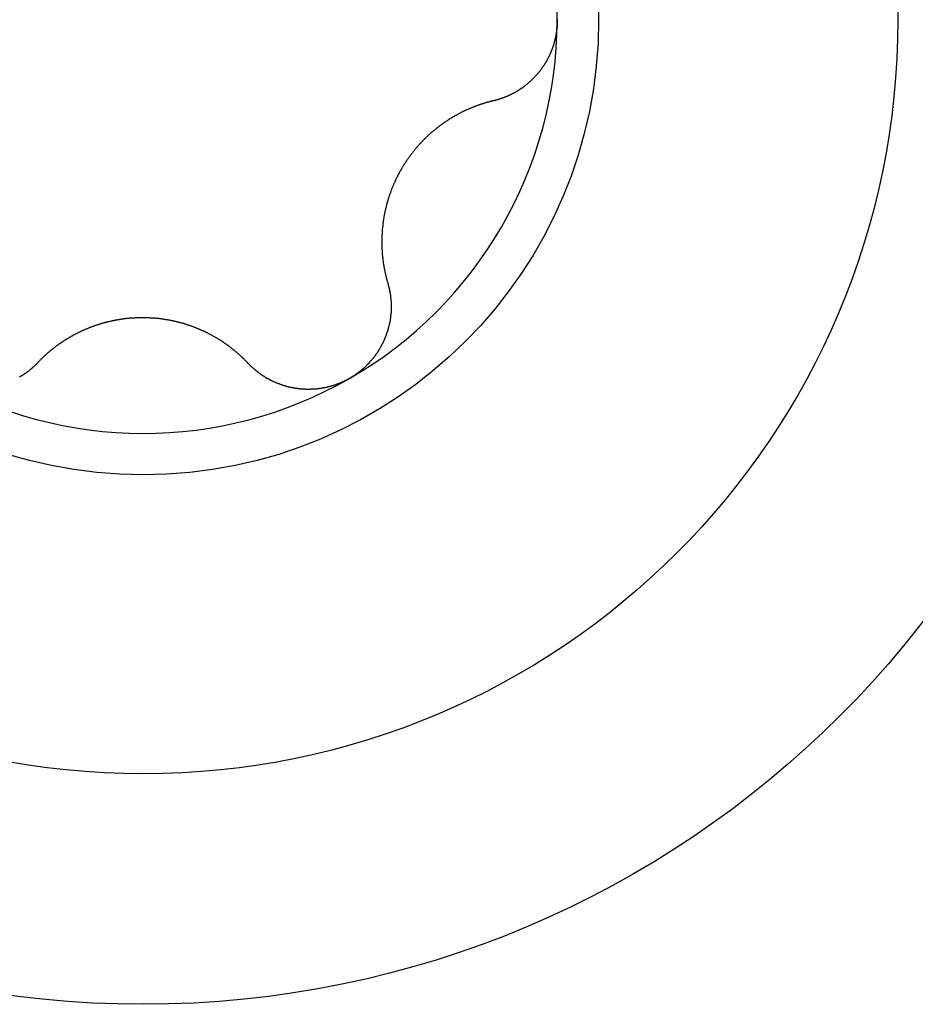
# Model space of a CAD drawing. Extents: x 1107 to 4046, y 937 to 3355.
# Tile 306 of 656: x 1151.32 to 1155.59, y 2385.51 to 2390.21. Entities that reach past the tile are written whole.
import ezdxf

# ---------------------------------------------------------------- set-up
doc = ezdxf.new("R2010")
doc.units = 0
doc.layers.add('KF_VIDA_L___C_RIGHT', color=7, linetype='CONTINUOUS')

# ---------------------------------------------------------------- blocks, each defined once
blk = doc.blocks.new('KF_VIDA_L___C_RIGHT')
at = {"layer": 'KF_VIDA_L___C_RIGHT'}
for points in [[(-432.825, 701.001, 0), (-432.825, 700.999, 0), (-432.825, 700.997, 0)], [(-432.825, 700.997, 0), (-432.825, 700.994, 0), (-432.825, 700.992, 0), (-432.825, 700.99, 0), (-432.825, 700.988, 0), (-432.825, 700.986, 0), (-432.825, 700.984, 0), (-432.825, 700.982, 0), (-432.825, 700.98, 0), (-432.826, 700.978, 0), (-432.826, 700.975, 0), (-432.826, 700.973, 0), (-432.826, 700.971, 0), (-432.826, 700.969, 0), (-432.826, 700.967, 0), (-432.826, 700.965, 0), (-432.827, 700.963, 0), (-432.827, 700.961, 0), (-432.827, 700.958, 0), (-432.827, 700.956, 0), (-432.827, 700.954, 0), (-432.828, 700.952, 0), (-432.828, 700.95, 0), (-432.828, 700.948, 0), (-432.828, 700.946, 0), (-432.829, 700.944, 0), (-432.829, 700.941, 0), (-432.829, 700.939, 0), (-432.83, 700.937, 0), (-432.83, 700.935, 0), (-432.83, 700.933, 0), (-432.831, 700.931, 0), (-432.831, 700.929, 0), (-432.832, 700.927, 0), (-432.832, 700.924, 0), (-432.832, 700.922, 0), (-432.833, 700.92, 0), (-432.833, 700.918, 0), (-432.834, 700.916, 0), (-432.834, 700.914, 0), (-432.835, 700.912, 0), (-432.835, 700.91, 0), (-432.835, 700.908, 0), (-432.836, 700.905, 0), (-432.836, 700.903, 0), (-432.837, 700.901, 0), (-432.838, 700.899, 0), (-432.838, 700.897, 0), (-432.839, 700.895, 0), (-432.839, 700.893, 0), (-432.84, 700.891, 0), (-432.84, 700.889, 0), (-432.841, 700.887, 0), (-432.842, 700.885, 0), (-432.842, 700.882, 0), (-432.843, 700.88, 0), (-432.843, 700.878, 0), (-432.844, 700.876, 0), (-432.845, 700.874, 0), (-432.845, 700.872, 0), (-432.846, 700.87, 0), (-432.847, 700.868, 0), (-432.848, 700.866, 0), (-432.848, 700.864, 0), (-432.849, 700.862, 0), (-432.85, 700.86, 0), (-432.851, 700.858, 0), (-432.851, 700.856, 0), (-432.852, 700.854, 0), (-432.853, 700.852, 0), (-432.854, 700.85, 0), (-432.854, 700.848, 0), (-432.855, 700.846, 0), (-432.856, 700.844, 0), (-432.857, 700.842, 0), (-432.858, 700.84, 0), (-432.859, 700.838, 0), (-432.86, 700.836, 0), (-432.86, 700.834, 0), (-432.861, 700.832, 0), (-432.862, 700.83, 0), (-432.863, 700.828, 0), (-432.864, 700.826, 0), (-432.865, 700.824, 0), (-432.866, 700.822, 0), (-432.867, 700.82, 0), (-432.868, 700.818, 0), (-432.869, 700.816, 0), (-432.87, 700.815, 0), (-432.871, 700.813, 0), (-432.872, 700.811, 0), (-432.873, 700.809, 0), (-432.874, 700.807, 0), (-432.875, 700.805, 0), (-432.876, 700.803, 0), (-432.877, 700.801, 0), (-432.878, 700.799, 0), (-432.879, 700.798, 0), (-432.88, 700.796, 0), (-432.881, 700.794, 0), (-432.883, 700.792, 0), (-432.884, 700.79, 0), (-432.885, 700.788, 0), (-432.886, 700.787, 0), (-432.887, 700.785, 0), (-432.888, 700.783, 0), (-432.889, 700.781, 0), (-432.891, 700.78, 0), (-432.892, 700.778, 0), (-432.893, 700.776, 0), (-432.894, 700.774, 0), (-432.895, 700.773, 0), (-432.897, 700.771, 0), (-432.898, 700.769, 0), (-432.899, 700.767, 0), (-432.9, 700.766, 0), (-432.901, 700.764, 0), (-432.903, 700.762, 0), (-432.904, 700.76, 0), (-432.905, 700.759, 0), (-432.907, 700.757, 0), (-432.908, 700.755, 0), (-432.909, 700.754, 0), (-432.91, 700.752, 0), (-432.912, 700.751, 0), (-432.913, 700.749, 0), (-432.914, 700.747, 0), (-432.916, 700.746, 0), (-432.917, 700.744, 0), (-432.918, 700.742, 0), (-432.92, 700.741, 0), (-432.921, 700.739, 0), (-432.922, 700.738, 0), (-432.924, 700.736, 0), (-432.925, 700.735, 0), (-432.927, 700.733, 0), (-432.928, 700.731, 0), (-432.929, 700.73, 0), (-432.931, 700.728, 0), (-432.932, 700.727, 0), (-432.934, 700.725, 0), (-432.935, 700.724, 0), (-432.936, 700.722, 0), (-432.938, 700.721, 0), (-432.939, 700.719, 0), (-432.941, 700.718, 0), (-432.942, 700.717, 0), (-432.944, 700.715, 0), (-432.945, 700.714, 0), (-432.947, 700.712, 0), (-432.948, 700.711, 0), (-432.95, 700.709, 0), (-432.951, 700.708, 0), (-432.953, 700.707, 0), (-432.954, 700.705, 0), (-432.956, 700.704, 0), (-432.957, 700.703, 0), (-432.959, 700.701, 0), (-432.96, 700.7, 0), (-432.962, 700.699, 0), (-432.963, 700.697, 0), (-432.965, 700.696, 0), (-432.966, 700.695, 0), (-432.968, 700.693, 0), (-432.969, 700.692, 0), (-432.971, 700.691, 0), (-432.972, 700.69, 0), (-432.974, 700.688, 0), (-432.975, 700.687, 0), (-432.977, 700.686, 0), (-432.978, 700.685, 0), (-432.98, 700.684, 0), (-432.982, 700.682, 0), (-432.983, 700.681, 0), (-432.985, 700.68, 0), (-432.986, 700.679, 0), (-432.988, 700.678, 0), (-432.989, 700.677, 0), (-432.991, 700.675, 0), (-432.993, 700.674, 0), (-432.994, 700.673, 0), (-432.996, 700.672, 0), (-432.998, 700.671, 0), (-432.999, 700.67, 0), (-433.001, 700.669, 0), (-433.003, 700.668, 0), (-433.004, 700.666, 0), (-433.006, 700.665, 0), (-433.007, 700.664, 0), (-433.009, 700.663, 0), (-433.011, 700.662, 0), (-433.013, 700.661, 0), (-433.014, 700.66, 0), (-433.016, 700.659, 0), (-433.018, 700.658, 0), (-433.019, 700.657, 0), (-433.021, 700.656, 0), (-433.023, 700.655, 0), (-433.024, 700.654, 0), (-433.026, 700.653, 0), (-433.028, 700.652, 0), (-433.03, 700.651, 0), (-433.031, 700.65, 0), (-433.033, 700.649, 0), (-433.035, 700.648, 0), (-433.037, 700.647, 0), (-433.038, 700.647, 0), (-433.04, 700.646, 0), (-433.042, 700.645, 0), (-433.044, 700.644, 0), (-433.046, 700.643, 0), (-433.047, 700.642, 0), (-433.049, 700.641, 0), (-433.051, 700.64, 0), (-433.053, 700.64, 0), (-433.055, 700.639, 0), (-433.056, 700.638, 0), (-433.058, 700.637, 0), (-433.06, 700.636, 0), (-433.062, 700.635, 0), (-433.064, 700.635, 0), (-433.065, 700.634, 0), (-433.067, 700.633, 0), (-433.069, 700.632, 0), (-433.071, 700.632, 0), (-433.073, 700.631, 0), (-433.075, 700.63, 0), (-433.077, 700.629, 0), (-433.078, 700.629, 0), (-433.08, 700.628, 0), (-433.082, 700.627, 0), (-433.084, 700.627, 0), (-433.086, 700.626, 0), (-433.088, 700.625, 0), (-433.09, 700.624, 0), (-433.091, 700.624, 0), (-433.093, 700.623, 0), (-433.095, 700.623, 0), (-433.097, 700.622, 0), (-433.099, 700.621, 0), (-433.101, 700.621, 0), (-433.103, 700.62, 0), (-433.105, 700.62, 0), (-433.107, 700.619, 0), (-433.108, 700.618, 0), (-433.11, 700.618, 0), (-433.112, 700.617, 0), (-433.114, 700.617, 0), (-433.116, 700.616, 0), (-433.118, 700.616, 0), (-433.12, 700.615, 0), (-433.122, 700.615, 0), (-433.124, 700.614, 0), (-433.126, 700.614, 0), (-433.128, 700.613, 0), (-433.13, 700.613, 0)], [(-433.13, 700.613, 0), (-433.132, 700.612, 0), (-433.134, 700.612, 0), (-433.137, 700.611, 0), (-433.139, 700.61, 0), (-433.141, 700.61, 0), (-433.144, 700.609, 0), (-433.146, 700.609, 0), (-433.148, 700.608, 0), (-433.151, 700.607, 0), (-433.153, 700.607, 0), (-433.155, 700.606, 0), (-433.158, 700.606, 0), (-433.16, 700.605, 0), (-433.162, 700.604, 0), (-433.164, 700.604, 0), (-433.167, 700.603, 0), (-433.169, 700.602, 0), (-433.171, 700.601, 0), (-433.174, 700.601, 0), (-433.176, 700.6, 0), (-433.178, 700.599, 0), (-433.181, 700.599, 0), (-433.183, 700.598, 0), (-433.185, 700.597, 0), (-433.187, 700.596, 0), (-433.19, 700.596, 0), (-433.192, 700.595, 0), (-433.194, 700.594, 0), (-433.197, 700.593, 0), (-433.199, 700.593, 0), (-433.201, 700.592, 0), (-433.203, 700.591, 0), (-433.206, 700.59, 0), (-433.208, 700.589, 0), (-433.21, 700.589, 0), (-433.212, 700.588, 0), (-433.215, 700.587, 0), (-433.217, 700.586, 0), (-433.219, 700.585, 0), (-433.221, 700.584, 0), (-433.223, 700.583, 0), (-433.226, 700.583, 0), (-433.228, 700.582, 0), (-433.23, 700.581, 0), (-433.232, 700.58, 0), (-433.234, 700.579, 0), (-433.237, 700.578, 0), (-433.239, 700.577, 0), (-433.241, 700.576, 0), (-433.243, 700.575, 0), (-433.245, 700.574, 0), (-433.248, 700.573, 0), (-433.25, 700.573, 0), (-433.252, 700.572, 0), (-433.254, 700.571, 0), (-433.256, 700.57, 0), (-433.258, 700.569, 0), (-433.26, 700.568, 0), (-433.263, 700.567, 0), (-433.265, 700.566, 0), (-433.267, 700.565, 0), (-433.269, 700.564, 0), (-433.271, 700.563, 0), (-433.273, 700.562, 0), (-433.275, 700.561, 0), (-433.277, 700.56, 0), (-433.28, 700.559, 0), (-433.282, 700.558, 0), (-433.284, 700.556, 0), (-433.286, 700.555, 0), (-433.288, 700.554, 0), (-433.29, 700.553, 0), (-433.292, 700.552, 0), (-433.294, 700.551, 0), (-433.296, 700.55, 0), (-433.298, 700.549, 0), (-433.301, 700.548, 0), (-433.303, 700.546, 0), (-433.305, 700.545, 0), (-433.307, 700.544, 0), (-433.309, 700.543, 0), (-433.311, 700.542, 0), (-433.313, 700.541, 0), (-433.315, 700.539, 0), (-433.317, 700.538, 0), (-433.32, 700.537, 0), (-433.322, 700.536, 0), (-433.324, 700.534, 0), (-433.326, 700.533, 0), (-433.328, 700.532, 0), (-433.33, 700.531, 0), (-433.332, 700.529, 0), (-433.334, 700.528, 0), (-433.337, 700.527, 0), (-433.339, 700.525, 0), (-433.341, 700.524, 0), (-433.343, 700.523, 0), (-433.345, 700.521, 0), (-433.347, 700.52, 0), (-433.349, 700.519, 0), (-433.351, 700.517, 0), (-433.353, 700.516, 0), (-433.356, 700.514, 0), (-433.358, 700.513, 0), (-433.36, 700.511, 0), (-433.362, 700.51, 0), (-433.364, 700.509, 0), (-433.366, 700.507, 0), (-433.368, 700.506, 0), (-433.37, 700.504, 0), (-433.372, 700.503, 0), (-433.374, 700.501, 0), (-433.376, 700.5, 0), (-433.379, 700.498, 0), (-433.381, 700.497, 0), (-433.383, 700.495, 0), (-433.385, 700.494, 0), (-433.387, 700.492, 0), (-433.389, 700.491, 0), (-433.391, 700.489, 0), (-433.393, 700.487, 0), (-433.395, 700.486, 0), (-433.397, 700.484, 0), (-433.399, 700.483, 0), (-433.401, 700.481, 0), (-433.403, 700.479, 0), (-433.405, 700.478, 0), (-433.407, 700.476, 0), (-433.409, 700.475, 0), (-433.411, 700.473, 0), (-433.413, 700.471, 0), (-433.415, 700.47, 0), (-433.417, 700.468, 0), (-433.419, 700.466, 0), (-433.421, 700.464, 0), (-433.423, 700.463, 0), (-433.425, 700.461, 0), (-433.427, 700.459, 0), (-433.429, 700.458, 0), (-433.431, 700.456, 0), (-433.433, 700.454, 0), (-433.435, 700.452, 0), (-433.437, 700.451, 0), (-433.439, 700.449, 0), (-433.441, 700.447, 0), (-433.443, 700.445, 0), (-433.445, 700.443, 0), (-433.447, 700.442, 0), (-433.449, 700.44, 0), (-433.451, 700.438, 0), (-433.452, 700.436, 0), (-433.454, 700.434, 0), (-433.456, 700.432, 0), (-433.458, 700.431, 0), (-433.46, 700.429, 0), (-433.462, 700.427, 0), (-433.464, 700.425, 0), (-433.466, 700.423, 0), (-433.467, 700.421, 0), (-433.469, 700.419, 0), (-433.471, 700.417, 0), (-433.473, 700.415, 0), (-433.475, 700.413, 0), (-433.477, 700.411, 0), (-433.478, 700.409, 0), (-433.48, 700.408, 0), (-433.482, 700.406, 0), (-433.484, 700.404, 0), (-433.485, 700.402, 0), (-433.487, 700.4, 0), (-433.489, 700.398, 0), (-433.491, 700.396, 0), (-433.492, 700.394, 0), (-433.494, 700.392, 0), (-433.496, 700.39, 0), (-433.498, 700.388, 0), (-433.499, 700.386, 0), (-433.501, 700.384, 0), (-433.503, 700.382, 0), (-433.504, 700.379, 0), (-433.506, 700.377, 0), (-433.508, 700.375, 0), (-433.509, 700.373, 0), (-433.511, 700.371, 0), (-433.513, 700.369, 0), (-433.514, 700.367, 0), (-433.516, 700.365, 0), (-433.518, 700.363, 0), (-433.519, 700.361, 0), (-433.521, 700.359, 0), (-433.522, 700.357, 0), (-433.524, 700.355, 0), (-433.526, 700.352, 0), (-433.527, 700.35, 0), (-433.529, 700.348, 0), (-433.53, 700.346, 0), (-433.532, 700.344, 0), (-433.533, 700.342, 0), (-433.535, 700.34, 0), (-433.536, 700.338, 0), (-433.538, 700.335, 0), (-433.539, 700.333, 0), (-433.541, 700.331, 0), (-433.542, 700.329, 0), (-433.544, 700.327, 0), (-433.545, 700.325, 0), (-433.547, 700.323, 0), (-433.548, 700.32, 0), (-433.55, 700.318, 0), (-433.551, 700.316, 0), (-433.552, 700.314, 0), (-433.554, 700.312, 0), (-433.555, 700.31, 0), (-433.557, 700.307, 0), (-433.558, 700.305, 0), (-433.559, 700.303, 0), (-433.561, 700.301, 0), (-433.562, 700.299, 0), (-433.563, 700.296, 0), (-433.565, 700.294, 0), (-433.566, 700.292, 0), (-433.567, 700.29, 0), (-433.569, 700.288, 0), (-433.57, 700.285, 0), (-433.571, 700.283, 0), (-433.572, 700.281, 0), (-433.574, 700.279, 0), (-433.575, 700.277, 0), (-433.576, 700.274, 0), (-433.577, 700.272, 0), (-433.579, 700.27, 0), (-433.58, 700.268, 0), (-433.581, 700.265, 0), (-433.582, 700.263, 0), (-433.583, 700.261, 0), (-433.585, 700.258, 0), (-433.586, 700.256, 0), (-433.587, 700.254, 0), (-433.588, 700.252, 0), (-433.589, 700.249, 0), (-433.59, 700.247, 0), (-433.592, 700.245, 0), (-433.593, 700.242, 0), (-433.594, 700.24, 0), (-433.595, 700.237, 0), (-433.596, 700.235, 0), (-433.597, 700.233, 0), (-433.598, 700.23, 0), (-433.599, 700.228, 0), (-433.6, 700.226, 0), (-433.602, 700.223, 0), (-433.603, 700.221, 0), (-433.604, 700.218, 0), (-433.605, 700.216, 0), (-433.606, 700.214, 0), (-433.607, 700.211, 0), (-433.608, 700.209, 0), (-433.609, 700.206, 0), (-433.61, 700.204, 0), (-433.611, 700.201, 0), (-433.612, 700.199, 0), (-433.613, 700.197, 0), (-433.614, 700.194, 0), (-433.615, 700.192, 0), (-433.616, 700.189, 0), (-433.617, 700.187, 0), (-433.618, 700.184, 0), (-433.619, 700.182, 0), (-433.62, 700.179, 0), (-433.62, 700.177, 0), (-433.621, 700.174, 0), (-433.622, 700.172, 0), (-433.623, 700.169, 0), (-433.624, 700.167, 0), (-433.625, 700.164, 0), (-433.626, 700.162, 0), (-433.627, 700.159, 0), (-433.627, 700.157, 0), (-433.628, 700.154, 0), (-433.629, 700.152, 0), (-433.63, 700.149, 0), (-433.631, 700.147, 0), (-433.632, 700.144, 0), (-433.632, 700.142, 0), (-433.633, 700.139, 0), (-433.634, 700.136, 0), (-433.635, 700.134, 0), (-433.635, 700.131, 0), (-433.636, 700.129, 0), (-433.637, 700.126, 0), (-433.638, 700.124, 0), (-433.638, 700.121, 0), (-433.639, 700.119, 0), (-433.64, 700.116, 0), (-433.64, 700.113, 0), (-433.641, 700.111, 0), (-433.642, 700.108, 0), (-433.642, 700.106, 0), (-433.643, 700.103, 0), (-433.643, 700.101, 0), (-433.644, 700.098, 0), (-433.645, 700.096, 0), (-433.645, 700.093, 0), (-433.646, 700.09, 0), (-433.646, 700.088, 0), (-433.647, 700.085, 0), (-433.648, 700.083, 0), (-433.648, 700.08, 0), (-433.649, 700.077, 0), (-433.649, 700.075, 0), (-433.65, 700.072, 0), (-433.65, 700.07, 0), (-433.651, 700.067, 0), (-433.651, 700.065, 0), (-433.652, 700.062, 0), (-433.652, 700.059, 0), (-433.652, 700.057, 0), (-433.653, 700.054, 0), (-433.653, 700.052, 0), (-433.654, 700.049, 0), (-433.654, 700.047, 0), (-433.654, 700.044, 0), (-433.655, 700.041, 0), (-433.655, 700.039, 0), (-433.656, 700.036, 0), (-433.656, 700.034, 0), (-433.656, 700.031, 0), (-433.657, 700.029, 0), (-433.657, 700.026, 0), (-433.657, 700.024, 0), (-433.658, 700.021, 0), (-433.658, 700.018, 0), (-433.658, 700.016, 0), (-433.658, 700.013, 0), (-433.659, 700.011, 0), (-433.659, 700.008, 0), (-433.659, 700.006, 0), (-433.659, 700.003, 0), (-433.66, 700.001, 0), (-433.66, 699.998, 0), (-433.66, 699.996, 0), (-433.66, 699.993, 0), (-433.66, 699.99, 0), (-433.661, 699.988, 0), (-433.661, 699.985, 0), (-433.661, 699.983, 0), (-433.661, 699.98, 0), (-433.661, 699.978, 0), (-433.661, 699.975, 0), (-433.662, 699.973, 0), (-433.662, 699.97, 0), (-433.662, 699.968, 0), (-433.662, 699.965, 0), (-433.662, 699.963, 0), (-433.662, 699.96, 0), (-433.662, 699.958, 0), (-433.662, 699.955, 0), (-433.662, 699.953, 0), (-433.662, 699.951, 0), (-433.662, 699.948, 0), (-433.662, 699.946, 0), (-433.662, 699.943, 0), (-433.662, 699.941, 0), (-433.662, 699.938, 0), (-433.662, 699.936, 0), (-433.662, 699.933, 0), (-433.662, 699.931, 0), (-433.662, 699.929, 0), (-433.662, 699.926, 0), (-433.662, 699.924, 0), (-433.662, 699.921, 0), (-433.662, 699.919, 0), (-433.662, 699.917, 0), (-433.662, 699.914, 0), (-433.662, 699.912, 0), (-433.662, 699.909, 0), (-433.662, 699.907, 0), (-433.662, 699.905, 0), (-433.661, 699.902, 0), (-433.661, 699.9, 0), (-433.661, 699.898, 0), (-433.661, 699.895, 0), (-433.661, 699.893, 0), (-433.661, 699.891, 0), (-433.66, 699.888, 0), (-433.66, 699.886, 0), (-433.66, 699.884, 0), (-433.66, 699.881, 0), (-433.66, 699.879, 0), (-433.66, 699.877, 0), (-433.659, 699.874, 0), (-433.659, 699.872, 0), (-433.659, 699.87, 0), (-433.659, 699.867, 0), (-433.658, 699.865, 0), (-433.658, 699.863, 0), (-433.658, 699.86, 0), (-433.658, 699.858, 0), (-433.657, 699.855, 0), (-433.657, 699.853, 0), (-433.657, 699.851, 0), (-433.656, 699.848, 0), (-433.656, 699.846, 0), (-433.656, 699.844, 0), (-433.655, 699.841, 0), (-433.655, 699.839, 0), (-433.655, 699.837, 0), (-433.654, 699.834, 0), (-433.654, 699.832, 0), (-433.654, 699.83, 0), (-433.653, 699.827, 0), (-433.653, 699.825, 0), (-433.652, 699.822, 0), (-433.652, 699.82, 0), (-433.652, 699.818, 0), (-433.651, 699.815, 0), (-433.651, 699.813, 0), (-433.65, 699.811, 0), (-433.65, 699.808, 0), (-433.649, 699.806, 0), (-433.649, 699.804, 0), (-433.648, 699.801, 0), (-433.648, 699.799, 0), (-433.647, 699.797, 0), (-433.647, 699.794, 0), (-433.646, 699.792, 0), (-433.646, 699.79, 0), (-433.645, 699.787, 0), (-433.645, 699.785, 0), (-433.644, 699.783, 0), (-433.644, 699.78, 0), (-433.643, 699.778, 0), (-433.643, 699.775, 0), (-433.642, 699.773, 0), (-433.641, 699.771, 0), (-433.641, 699.768, 0), (-433.64, 699.766, 0), (-433.64, 699.764, 0), (-433.639, 699.761, 0), (-433.638, 699.759, 0), (-433.638, 699.757, 0), (-433.637, 699.754, 0), (-433.636, 699.752, 0), (-433.636, 699.75, 0), (-433.635, 699.748, 0), (-433.634, 699.745, 0), (-433.634, 699.743, 0)], [(-433.634, 699.743, 0), (-433.633, 699.741, 0), (-433.633, 699.739, 0), (-433.632, 699.737, 0), (-433.632, 699.735, 0), (-433.631, 699.733, 0), (-433.631, 699.731, 0), (-433.63, 699.73, 0), (-433.63, 699.728, 0), (-433.629, 699.726, 0), (-433.629, 699.724, 0), (-433.628, 699.722, 0), (-433.628, 699.72, 0), (-433.627, 699.718, 0), (-433.627, 699.716, 0), (-433.626, 699.714, 0), (-433.626, 699.712, 0), (-433.626, 699.71, 0), (-433.625, 699.708, 0), (-433.625, 699.706, 0), (-433.624, 699.704, 0), (-433.624, 699.702, 0), (-433.624, 699.7, 0), (-433.623, 699.698, 0), (-433.623, 699.697, 0), (-433.623, 699.695, 0), (-433.622, 699.693, 0), (-433.622, 699.691, 0), (-433.622, 699.689, 0), (-433.621, 699.687, 0), (-433.621, 699.685, 0), (-433.621, 699.683, 0), (-433.621, 699.681, 0), (-433.62, 699.679, 0), (-433.62, 699.677, 0), (-433.62, 699.675, 0), (-433.62, 699.673, 0), (-433.62, 699.671, 0), (-433.619, 699.669, 0), (-433.619, 699.667, 0), (-433.619, 699.665, 0), (-433.619, 699.663, 0), (-433.619, 699.661, 0), (-433.619, 699.659, 0), (-433.618, 699.657, 0), (-433.618, 699.655, 0), (-433.618, 699.653, 0), (-433.618, 699.651, 0), (-433.618, 699.649, 0), (-433.618, 699.647, 0), (-433.618, 699.645, 0), (-433.618, 699.643, 0), (-433.618, 699.641, 0), (-433.618, 699.639, 0), (-433.618, 699.637, 0), (-433.617, 699.635, 0), (-433.617, 699.633, 0), (-433.617, 699.631, 0), (-433.617, 699.629, 0), (-433.617, 699.627, 0), (-433.617, 699.625, 0), (-433.617, 699.623, 0), (-433.618, 699.621, 0), (-433.618, 699.619, 0), (-433.618, 699.617, 0), (-433.618, 699.615, 0), (-433.618, 699.613, 0), (-433.618, 699.611, 0), (-433.618, 699.609, 0), (-433.618, 699.607, 0), (-433.618, 699.605, 0), (-433.618, 699.603, 0), (-433.618, 699.601, 0), (-433.619, 699.6, 0), (-433.619, 699.598, 0), (-433.619, 699.596, 0), (-433.619, 699.594, 0), (-433.619, 699.592, 0), (-433.619, 699.59, 0), (-433.62, 699.588, 0), (-433.62, 699.586, 0), (-433.62, 699.584, 0), (-433.62, 699.582, 0), (-433.621, 699.58, 0), (-433.621, 699.578, 0), (-433.621, 699.576, 0), (-433.621, 699.574, 0), (-433.622, 699.572, 0), (-433.622, 699.57, 0), (-433.622, 699.568, 0), (-433.623, 699.566, 0), (-433.623, 699.564, 0), (-433.623, 699.562, 0), (-433.624, 699.56, 0), (-433.624, 699.558, 0), (-433.624, 699.556, 0), (-433.625, 699.554, 0), (-433.625, 699.553, 0), (-433.626, 699.551, 0), (-433.626, 699.549, 0), (-433.626, 699.547, 0), (-433.627, 699.545, 0), (-433.627, 699.543, 0), (-433.628, 699.541, 0), (-433.628, 699.539, 0), (-433.629, 699.537, 0), (-433.629, 699.535, 0), (-433.63, 699.533, 0), (-433.63, 699.531, 0), (-433.631, 699.529, 0), (-433.631, 699.527, 0), (-433.632, 699.525, 0), (-433.632, 699.523, 0), (-433.633, 699.521, 0), (-433.634, 699.519, 0), (-433.634, 699.517, 0), (-433.635, 699.515, 0), (-433.635, 699.513, 0), (-433.636, 699.511, 0), (-433.637, 699.509, 0), (-433.637, 699.507, 0), (-433.638, 699.505, 0), (-433.639, 699.503, 0), (-433.639, 699.501, 0), (-433.64, 699.499, 0), (-433.641, 699.497, 0), (-433.641, 699.495, 0), (-433.642, 699.493, 0), (-433.643, 699.491, 0), (-433.644, 699.489, 0), (-433.644, 699.487, 0), (-433.645, 699.485, 0), (-433.646, 699.484, 0), (-433.647, 699.482, 0), (-433.647, 699.48, 0), (-433.648, 699.478, 0), (-433.649, 699.476, 0), (-433.65, 699.474, 0), (-433.651, 699.472, 0), (-433.652, 699.47, 0), (-433.652, 699.468, 0), (-433.653, 699.466, 0), (-433.654, 699.464, 0), (-433.655, 699.462, 0), (-433.656, 699.46, 0), (-433.657, 699.458, 0), (-433.658, 699.456, 0), (-433.659, 699.455, 0), (-433.66, 699.453, 0), (-433.661, 699.451, 0), (-433.662, 699.449, 0), (-433.663, 699.447, 0), (-433.664, 699.445, 0), (-433.665, 699.443, 0), (-433.666, 699.441, 0), (-433.667, 699.439, 0), (-433.668, 699.438, 0), (-433.669, 699.436, 0), (-433.67, 699.434, 0), (-433.671, 699.432, 0), (-433.672, 699.43, 0), (-433.673, 699.428, 0), (-433.674, 699.426, 0), (-433.675, 699.425, 0), (-433.676, 699.423, 0), (-433.677, 699.421, 0), (-433.679, 699.419, 0), (-433.68, 699.417, 0), (-433.681, 699.415, 0), (-433.682, 699.414, 0), (-433.683, 699.412, 0), (-433.684, 699.41, 0), (-433.686, 699.408, 0), (-433.687, 699.407, 0), (-433.688, 699.405, 0), (-433.689, 699.403, 0), (-433.691, 699.401, 0), (-433.692, 699.399, 0), (-433.693, 699.398, 0), (-433.694, 699.396, 0), (-433.696, 699.394, 0), (-433.697, 699.393, 0), (-433.698, 699.391, 0), (-433.7, 699.389, 0), (-433.701, 699.387, 0), (-433.702, 699.386, 0), (-433.704, 699.384, 0), (-433.705, 699.382, 0), (-433.706, 699.381, 0), (-433.708, 699.379, 0), (-433.709, 699.377, 0), (-433.711, 699.376, 0), (-433.712, 699.374, 0), (-433.713, 699.372, 0), (-433.715, 699.371, 0), (-433.716, 699.369, 0), (-433.718, 699.368, 0), (-433.719, 699.366, 0), (-433.721, 699.364, 0), (-433.722, 699.363, 0), (-433.723, 699.361, 0), (-433.725, 699.36, 0), (-433.726, 699.358, 0), (-433.728, 699.356, 0), (-433.729, 699.355, 0), (-433.731, 699.353, 0), (-433.732, 699.352, 0), (-433.734, 699.35, 0), (-433.736, 699.349, 0), (-433.737, 699.347, 0), (-433.739, 699.346, 0), (-433.74, 699.344, 0), (-433.742, 699.343, 0), (-433.743, 699.341, 0), (-433.745, 699.34, 0), (-433.747, 699.338, 0), (-433.748, 699.337, 0), (-433.75, 699.335, 0), (-433.751, 699.334, 0), (-433.753, 699.333, 0), (-433.755, 699.331, 0), (-433.756, 699.33, 0), (-433.758, 699.328, 0), (-433.76, 699.327, 0), (-433.761, 699.326, 0), (-433.763, 699.324, 0), (-433.765, 699.323, 0), (-433.766, 699.322, 0), (-433.768, 699.32, 0), (-433.77, 699.319, 0), (-433.771, 699.318, 0), (-433.773, 699.316, 0), (-433.775, 699.315, 0), (-433.776, 699.314, 0), (-433.778, 699.312, 0), (-433.78, 699.311, 0), (-433.782, 699.31, 0), (-433.783, 699.309, 0), (-433.785, 699.307, 0), (-433.787, 699.306, 0), (-433.789, 699.305, 0), (-433.79, 699.304, 0), (-433.792, 699.302, 0), (-433.794, 699.301, 0), (-433.796, 699.3, 0), (-433.797, 699.299, 0), (-433.799, 699.298, 0), (-433.801, 699.297, 0), (-433.803, 699.296, 0), (-433.805, 699.294, 0), (-433.806, 699.293, 0), (-433.808, 699.292, 0), (-433.81, 699.291, 0), (-433.812, 699.29, 0), (-433.814, 699.289, 0), (-433.815, 699.288, 0)], [(-434.3, 699.36, 0), (-434.302, 699.361, 0), (-434.303, 699.363, 0), (-434.305, 699.365, 0), (-434.307, 699.367, 0), (-434.308, 699.368, 0), (-434.31, 699.37, 0), (-434.312, 699.372, 0), (-434.314, 699.374, 0), (-434.315, 699.375, 0), (-434.317, 699.377, 0), (-434.319, 699.379, 0), (-434.32, 699.38, 0), (-434.322, 699.382, 0), (-434.324, 699.384, 0), (-434.326, 699.385, 0), (-434.327, 699.387, 0), (-434.329, 699.389, 0), (-434.331, 699.39, 0), (-434.333, 699.392, 0), (-434.334, 699.394, 0), (-434.336, 699.395, 0), (-434.338, 699.397, 0), (-434.34, 699.398, 0), (-434.341, 699.4, 0), (-434.343, 699.402, 0), (-434.345, 699.403, 0), (-434.347, 699.405, 0), (-434.349, 699.406, 0), (-434.35, 699.408, 0), (-434.352, 699.41, 0), (-434.354, 699.411, 0), (-434.356, 699.413, 0), (-434.358, 699.414, 0), (-434.36, 699.416, 0), (-434.361, 699.417, 0), (-434.363, 699.419, 0), (-434.365, 699.42, 0), (-434.367, 699.422, 0), (-434.369, 699.423, 0), (-434.371, 699.425, 0), (-434.372, 699.426, 0), (-434.374, 699.428, 0), (-434.376, 699.429, 0), (-434.378, 699.431, 0), (-434.38, 699.432, 0), (-434.382, 699.434, 0), (-434.384, 699.435, 0), (-434.386, 699.437, 0), (-434.387, 699.438, 0), (-434.389, 699.439, 0), (-434.391, 699.441, 0), (-434.393, 699.442, 0), (-434.395, 699.444, 0), (-434.397, 699.445, 0), (-434.399, 699.446, 0), (-434.401, 699.448, 0), (-434.403, 699.449, 0), (-434.405, 699.451, 0), (-434.407, 699.452, 0), (-434.408, 699.453, 0), (-434.41, 699.455, 0), (-434.412, 699.456, 0), (-434.414, 699.457, 0), (-434.416, 699.459, 0), (-434.418, 699.46, 0), (-434.42, 699.461, 0), (-434.422, 699.463, 0), (-434.424, 699.464, 0), (-434.426, 699.465, 0), (-434.428, 699.466, 0), (-434.43, 699.468, 0), (-434.432, 699.469, 0), (-434.434, 699.47, 0), (-434.436, 699.471, 0), (-434.438, 699.473, 0), (-434.44, 699.474, 0), (-434.442, 699.475, 0), (-434.444, 699.477, 0), (-434.446, 699.478, 0), (-434.448, 699.479, 0), (-434.45, 699.48, 0), (-434.452, 699.481, 0), (-434.455, 699.483, 0), (-434.457, 699.484, 0), (-434.459, 699.485, 0), (-434.461, 699.486, 0), (-434.463, 699.488, 0), (-434.465, 699.489, 0), (-434.467, 699.49, 0), (-434.47, 699.491, 0), (-434.472, 699.492, 0), (-434.474, 699.494, 0), (-434.476, 699.495, 0), (-434.478, 699.496, 0), (-434.48, 699.497, 0), (-434.483, 699.498, 0), (-434.485, 699.499, 0), (-434.487, 699.501, 0), (-434.489, 699.502, 0), (-434.492, 699.503, 0), (-434.494, 699.504, 0), (-434.496, 699.505, 0), (-434.498, 699.506, 0), (-434.501, 699.507, 0), (-434.503, 699.508, 0), (-434.505, 699.51, 0), (-434.507, 699.511, 0), (-434.51, 699.512, 0), (-434.512, 699.513, 0), (-434.514, 699.514, 0), (-434.517, 699.515, 0), (-434.519, 699.516, 0), (-434.521, 699.517, 0), (-434.524, 699.518, 0), (-434.526, 699.519, 0), (-434.528, 699.52, 0), (-434.531, 699.521, 0), (-434.533, 699.522, 0), (-434.536, 699.523, 0), (-434.538, 699.524, 0), (-434.54, 699.525, 0), (-434.543, 699.526, 0), (-434.545, 699.527, 0), (-434.548, 699.528, 0), (-434.55, 699.529, 0), (-434.552, 699.53, 0), (-434.555, 699.531, 0), (-434.557, 699.532, 0), (-434.56, 699.533, 0), (-434.562, 699.534, 0), (-434.565, 699.535, 0), (-434.567, 699.536, 0), (-434.569, 699.536, 0), (-434.572, 699.537, 0), (-434.574, 699.538, 0), (-434.577, 699.539, 0), (-434.579, 699.54, 0), (-434.582, 699.541, 0), (-434.584, 699.542, 0), (-434.587, 699.542, 0), (-434.589, 699.543, 0), (-434.592, 699.544, 0), (-434.594, 699.545, 0), (-434.597, 699.546, 0), (-434.599, 699.547, 0), (-434.602, 699.547, 0), (-434.604, 699.548, 0), (-434.607, 699.549, 0), (-434.609, 699.55, 0), (-434.612, 699.55, 0), (-434.615, 699.551, 0), (-434.617, 699.552, 0), (-434.62, 699.552, 0), (-434.622, 699.553, 0), (-434.625, 699.554, 0), (-434.627, 699.554, 0), (-434.63, 699.555, 0), (-434.632, 699.556, 0), (-434.635, 699.556, 0), (-434.638, 699.557, 0), (-434.64, 699.558, 0), (-434.643, 699.558, 0), (-434.645, 699.559, 0), (-434.648, 699.56, 0), (-434.651, 699.56, 0), (-434.653, 699.561, 0), (-434.656, 699.561, 0), (-434.658, 699.562, 0), (-434.661, 699.562, 0), (-434.664, 699.563, 0), (-434.666, 699.563, 0), (-434.669, 699.564, 0), (-434.671, 699.564, 0), (-434.674, 699.565, 0), (-434.677, 699.565, 0), (-434.679, 699.566, 0), (-434.682, 699.566, 0), (-434.684, 699.567, 0), (-434.687, 699.567, 0), (-434.69, 699.568, 0), (-434.692, 699.568, 0), (-434.695, 699.569, 0), (-434.697, 699.569, 0), (-434.7, 699.569, 0), (-434.703, 699.57, 0), (-434.705, 699.57, 0), (-434.708, 699.571, 0), (-434.711, 699.571, 0), (-434.713, 699.571, 0), (-434.716, 699.572, 0), (-434.718, 699.572, 0), (-434.721, 699.572, 0), (-434.724, 699.573, 0), (-434.726, 699.573, 0), (-434.729, 699.573, 0), (-434.731, 699.574, 0), (-434.734, 699.574, 0), (-434.737, 699.574, 0), (-434.739, 699.574, 0), (-434.742, 699.575, 0), (-434.744, 699.575, 0), (-434.747, 699.575, 0), (-434.75, 699.575, 0), (-434.752, 699.575, 0), (-434.755, 699.576, 0), (-434.757, 699.576, 0), (-434.76, 699.576, 0), (-434.763, 699.576, 0), (-434.765, 699.576, 0), (-434.768, 699.576, 0), (-434.77, 699.577, 0), (-434.773, 699.577, 0), (-434.776, 699.577, 0), (-434.778, 699.577, 0), (-434.781, 699.577, 0), (-434.783, 699.577, 0), (-434.786, 699.577, 0), (-434.788, 699.577, 0), (-434.791, 699.577, 0), (-434.794, 699.577, 0), (-434.796, 699.577, 0), (-434.799, 699.577, 0), (-434.801, 699.577, 0), (-434.804, 699.577, 0), (-434.806, 699.577, 0), (-434.809, 699.577, 0), (-434.811, 699.577, 0), (-434.814, 699.577, 0), (-434.816, 699.577, 0), (-434.819, 699.577, 0), (-434.822, 699.577, 0), (-434.824, 699.577, 0), (-434.827, 699.577, 0), (-434.829, 699.577, 0), (-434.832, 699.577, 0), (-434.834, 699.577, 0), (-434.837, 699.577, 0), (-434.84, 699.576, 0), (-434.842, 699.576, 0), (-434.845, 699.576, 0), (-434.847, 699.576, 0), (-434.85, 699.576, 0), (-434.853, 699.576, 0), (-434.855, 699.575, 0), (-434.858, 699.575, 0), (-434.86, 699.575, 0), (-434.863, 699.575, 0), (-434.866, 699.575, 0), (-434.868, 699.574, 0), (-434.871, 699.574, 0), (-434.873, 699.574, 0), (-434.876, 699.573, 0), (-434.879, 699.573, 0), (-434.881, 699.573, 0), (-434.884, 699.573, 0), (-434.887, 699.572, 0), (-434.889, 699.572, 0), (-434.892, 699.572, 0), (-434.894, 699.571, 0), (-434.897, 699.571, 0), (-434.9, 699.571, 0), (-434.902, 699.57, 0), (-434.905, 699.57, 0), (-434.907, 699.569, 0), (-434.91, 699.569, 0), (-434.913, 699.569, 0), (-434.915, 699.568, 0), (-434.918, 699.568, 0), (-434.921, 699.567, 0), (-434.923, 699.567, 0), (-434.926, 699.566, 0), (-434.928, 699.566, 0), (-434.931, 699.565, 0), (-434.934, 699.565, 0), (-434.936, 699.564, 0), (-434.939, 699.564, 0), (-434.941, 699.563, 0), (-434.944, 699.563, 0), (-434.947, 699.562, 0), (-434.949, 699.562, 0), (-434.952, 699.561, 0), (-434.954, 699.561, 0), (-434.957, 699.56, 0), (-434.96, 699.56, 0), (-434.962, 699.559, 0), (-434.965, 699.558, 0), (-434.967, 699.558, 0), (-434.97, 699.557, 0), (-434.973, 699.556, 0), (-434.975, 699.556, 0), (-434.978, 699.555, 0), (-434.98, 699.554, 0), (-434.983, 699.554, 0), (-434.985, 699.553, 0), (-434.988, 699.552, 0), (-434.99, 699.552, 0), (-434.993, 699.551, 0), (-434.996, 699.55, 0), (-434.998, 699.549, 0), (-435.001, 699.549, 0), (-435.003, 699.548, 0), (-435.006, 699.547, 0), (-435.008, 699.546, 0), (-435.011, 699.546, 0), (-435.013, 699.545, 0), (-435.016, 699.544, 0), (-435.018, 699.543, 0), (-435.021, 699.542, 0), (-435.023, 699.542, 0), (-435.026, 699.541, 0), (-435.028, 699.54, 0), (-435.031, 699.539, 0), (-435.033, 699.538, 0), (-435.036, 699.537, 0), (-435.038, 699.536, 0), (-435.041, 699.536, 0), (-435.043, 699.535, 0), (-435.045, 699.534, 0), (-435.048, 699.533, 0), (-435.05, 699.532, 0), (-435.053, 699.531, 0), (-435.055, 699.53, 0), (-435.058, 699.529, 0), (-435.06, 699.528, 0), (-435.062, 699.527, 0), (-435.065, 699.526, 0), (-435.067, 699.525, 0), (-435.07, 699.524, 0), (-435.072, 699.523, 0), (-435.074, 699.522, 0), (-435.077, 699.521, 0), (-435.079, 699.52, 0), (-435.081, 699.519, 0), (-435.084, 699.518, 0), (-435.086, 699.517, 0), (-435.088, 699.516, 0), (-435.091, 699.515, 0), (-435.093, 699.514, 0), (-435.095, 699.513, 0), (-435.098, 699.512, 0), (-435.1, 699.511, 0), (-435.102, 699.509, 0), (-435.105, 699.508, 0), (-435.107, 699.507, 0), (-435.109, 699.506, 0), (-435.111, 699.505, 0), (-435.114, 699.504, 0), (-435.116, 699.503, 0), (-435.118, 699.502, 0), (-435.12, 699.5, 0), (-435.123, 699.499, 0), (-435.125, 699.498, 0), (-435.127, 699.497, 0), (-435.129, 699.496, 0), (-435.131, 699.495, 0), (-435.134, 699.494, 0), (-435.136, 699.492, 0), (-435.138, 699.491, 0), (-435.14, 699.49, 0), (-435.142, 699.489, 0), (-435.144, 699.488, 0), (-435.146, 699.486, 0), (-435.149, 699.485, 0), (-435.151, 699.484, 0), (-435.153, 699.483, 0), (-435.155, 699.481, 0), (-435.157, 699.48, 0), (-435.159, 699.479, 0), (-435.161, 699.478, 0), (-435.163, 699.477, 0), (-435.165, 699.475, 0), (-435.167, 699.474, 0), (-435.169, 699.473, 0), (-435.171, 699.471, 0), (-435.173, 699.47, 0), (-435.175, 699.469, 0), (-435.177, 699.468, 0), (-435.179, 699.466, 0), (-435.181, 699.465, 0), (-435.183, 699.464, 0), (-435.185, 699.463, 0), (-435.187, 699.461, 0), (-435.189, 699.46, 0), (-435.191, 699.459, 0), (-435.193, 699.457, 0), (-435.195, 699.456, 0), (-435.197, 699.455, 0), (-435.199, 699.453, 0), (-435.201, 699.452, 0), (-435.203, 699.451, 0), (-435.205, 699.449, 0), (-435.206, 699.448, 0), (-435.208, 699.446, 0), (-435.21, 699.445, 0), (-435.212, 699.444, 0), (-435.214, 699.442, 0), (-435.216, 699.441, 0), (-435.218, 699.439, 0), (-435.22, 699.438, 0), (-435.222, 699.437, 0), (-435.224, 699.435, 0), (-435.225, 699.434, 0), (-435.227, 699.432, 0), (-435.229, 699.431, 0), (-435.231, 699.429, 0), (-435.233, 699.428, 0), (-435.235, 699.426, 0), (-435.237, 699.425, 0), (-435.239, 699.423, 0), (-435.24, 699.422, 0), (-435.242, 699.42, 0), (-435.244, 699.419, 0), (-435.246, 699.417, 0), (-435.248, 699.416, 0), (-435.25, 699.414, 0), (-435.251, 699.413, 0), (-435.253, 699.411, 0), (-435.255, 699.41, 0), (-435.257, 699.408, 0), (-435.259, 699.406, 0), (-435.26, 699.405, 0), (-435.262, 699.403, 0), (-435.264, 699.402, 0), (-435.266, 699.4, 0), (-435.268, 699.398, 0), (-435.269, 699.397, 0), (-435.271, 699.395, 0), (-435.273, 699.394, 0), (-435.275, 699.392, 0), (-435.277, 699.39, 0), (-435.278, 699.389, 0), (-435.28, 699.387, 0), (-435.282, 699.385, 0), (-435.283, 699.384, 0), (-435.285, 699.382, 0), (-435.287, 699.38, 0), (-435.289, 699.379, 0), (-435.29, 699.377, 0), (-435.292, 699.375, 0), (-435.294, 699.374, 0), (-435.295, 699.372, 0), (-435.297, 699.37, 0), (-435.299, 699.368, 0), (-435.301, 699.367, 0), (-435.302, 699.365, 0), (-435.304, 699.363, 0), (-435.306, 699.361, 0)], [(-435.306, 699.361, 0), (-435.307, 699.36, 0), (-435.308, 699.359, 0), (-435.31, 699.357, 0), (-435.311, 699.356, 0), (-435.312, 699.354, 0), (-435.314, 699.353, 0), (-435.315, 699.352, 0), (-435.317, 699.35, 0), (-435.318, 699.349, 0), (-435.32, 699.347, 0), (-435.321, 699.346, 0), (-435.322, 699.345, 0), (-435.324, 699.343, 0), (-435.325, 699.342, 0), (-435.327, 699.341, 0), (-435.328, 699.339, 0), (-435.33, 699.338, 0), (-435.331, 699.337, 0), (-435.333, 699.335, 0), (-435.334, 699.334, 0), (-435.336, 699.333, 0), (-435.337, 699.332, 0), (-435.339, 699.33, 0), (-435.34, 699.329, 0), (-435.342, 699.328, 0), (-435.343, 699.326, 0), (-435.345, 699.325, 0), (-435.347, 699.324, 0), (-435.348, 699.323, 0), (-435.35, 699.321, 0), (-435.351, 699.32, 0), (-435.353, 699.319, 0), (-435.354, 699.318, 0), (-435.356, 699.317, 0), (-435.358, 699.315, 0), (-435.359, 699.314, 0), (-435.361, 699.313, 0), (-435.362, 699.312, 0), (-435.364, 699.311, 0), (-435.366, 699.31, 0), (-435.367, 699.309, 0), (-435.369, 699.307, 0), (-435.371, 699.306, 0), (-435.372, 699.305, 0), (-435.374, 699.304, 0), (-435.376, 699.303, 0), (-435.377, 699.302, 0), (-435.379, 699.301, 0), (-435.381, 699.3, 0), (-435.382, 699.299, 0), (-435.384, 699.298, 0), (-435.386, 699.297, 0), (-435.387, 699.296, 0), (-435.389, 699.295, 0), (-435.391, 699.293, 0)], [(-433.815, 699.288, 0), (-433.817, 699.287, 0), (-433.819, 699.286, 0), (-433.821, 699.285, 0), (-433.823, 699.284, 0), (-433.825, 699.283, 0), (-433.827, 699.282, 0), (-433.828, 699.281, 0), (-433.83, 699.28, 0), (-433.832, 699.279, 0), (-433.834, 699.278, 0), (-433.836, 699.277, 0), (-433.838, 699.276, 0), (-433.84, 699.275, 0), (-433.842, 699.274, 0), (-433.844, 699.273, 0), (-433.846, 699.272, 0), (-433.848, 699.271, 0), (-433.85, 699.271, 0), (-433.851, 699.27, 0), (-433.853, 699.269, 0), (-433.855, 699.268, 0), (-433.857, 699.267, 0), (-433.859, 699.266, 0), (-433.861, 699.265, 0), (-433.863, 699.265, 0), (-433.865, 699.264, 0), (-433.867, 699.263, 0), (-433.869, 699.262, 0), (-433.871, 699.261, 0), (-433.873, 699.261, 0), (-433.875, 699.26, 0), (-433.877, 699.259, 0), (-433.879, 699.259, 0), (-433.881, 699.258, 0), (-433.883, 699.257, 0), (-433.886, 699.256, 0), (-433.888, 699.256, 0), (-433.89, 699.255, 0), (-433.892, 699.254, 0), (-433.894, 699.254, 0), (-433.896, 699.253, 0), (-433.898, 699.252, 0), (-433.9, 699.252, 0), (-433.902, 699.251, 0), (-433.904, 699.251, 0), (-433.906, 699.25, 0), (-433.908, 699.249, 0), (-433.91, 699.249, 0), (-433.912, 699.248, 0), (-433.915, 699.248, 0), (-433.917, 699.247, 0), (-433.919, 699.247, 0), (-433.921, 699.246, 0), (-433.923, 699.246, 0), (-433.925, 699.245, 0), (-433.927, 699.245, 0), (-433.929, 699.244, 0), (-433.931, 699.244, 0), (-433.933, 699.243, 0), (-433.936, 699.243, 0), (-433.938, 699.243, 0), (-433.94, 699.242, 0), (-433.942, 699.242, 0), (-433.944, 699.241, 0), (-433.946, 699.241, 0), (-433.948, 699.241, 0), (-433.951, 699.24, 0), (-433.953, 699.24, 0), (-433.955, 699.24, 0), (-433.957, 699.239, 0), (-433.959, 699.239, 0), (-433.961, 699.239, 0), (-433.963, 699.238, 0), (-433.965, 699.238, 0), (-433.968, 699.238, 0), (-433.97, 699.238, 0), (-433.972, 699.237, 0), (-433.974, 699.237, 0), (-433.976, 699.237, 0), (-433.978, 699.237, 0), (-433.981, 699.237, 0), (-433.983, 699.236, 0), (-433.985, 699.236, 0), (-433.987, 699.236, 0), (-433.989, 699.236, 0), (-433.991, 699.236, 0), (-433.993, 699.236, 0), (-433.996, 699.236, 0), (-433.998, 699.236, 0), (-434, 699.236, 0), (-434.002, 699.235, 0), (-434.004, 699.235, 0), (-434.006, 699.235, 0), (-434.008, 699.235, 0), (-434.011, 699.235, 0), (-434.013, 699.235, 0), (-434.015, 699.235, 0), (-434.017, 699.235, 0), (-434.019, 699.235, 0), (-434.021, 699.235, 0), (-434.023, 699.236, 0), (-434.026, 699.236, 0), (-434.028, 699.236, 0), (-434.03, 699.236, 0), (-434.032, 699.236, 0), (-434.034, 699.236, 0), (-434.036, 699.236, 0), (-434.038, 699.236, 0), (-434.04, 699.236, 0), (-434.043, 699.237, 0), (-434.045, 699.237, 0), (-434.047, 699.237, 0), (-434.049, 699.237, 0), (-434.051, 699.237, 0), (-434.053, 699.238, 0), (-434.055, 699.238, 0), (-434.057, 699.238, 0), (-434.059, 699.238, 0), (-434.062, 699.239, 0), (-434.064, 699.239, 0), (-434.066, 699.239, 0), (-434.068, 699.239, 0), (-434.07, 699.24, 0), (-434.072, 699.24, 0), (-434.074, 699.24, 0), (-434.076, 699.241, 0), (-434.078, 699.241, 0), (-434.08, 699.241, 0), (-434.082, 699.242, 0), (-434.084, 699.242, 0), (-434.086, 699.242, 0), (-434.088, 699.243, 0), (-434.09, 699.243, 0), (-434.093, 699.244, 0), (-434.095, 699.244, 0), (-434.097, 699.245, 0), (-434.099, 699.245, 0), (-434.101, 699.245, 0), (-434.103, 699.246, 0), (-434.105, 699.246, 0), (-434.107, 699.247, 0), (-434.109, 699.247, 0), (-434.111, 699.248, 0), (-434.113, 699.248, 0), (-434.115, 699.249, 0), (-434.117, 699.249, 0), (-434.119, 699.25, 0), (-434.121, 699.251, 0), (-434.123, 699.251, 0), (-434.124, 699.252, 0), (-434.126, 699.252, 0), (-434.128, 699.253, 0), (-434.13, 699.253, 0), (-434.132, 699.254, 0), (-434.134, 699.255, 0), (-434.136, 699.255, 0), (-434.138, 699.256, 0), (-434.14, 699.257, 0), (-434.142, 699.257, 0), (-434.144, 699.258, 0), (-434.146, 699.258, 0), (-434.147, 699.259, 0), (-434.149, 699.26, 0), (-434.151, 699.261, 0), (-434.153, 699.261, 0), (-434.155, 699.262, 0), (-434.157, 699.263, 0), (-434.159, 699.263, 0), (-434.16, 699.264, 0), (-434.162, 699.265, 0), (-434.164, 699.266, 0), (-434.166, 699.266, 0), (-434.168, 699.267, 0), (-434.169, 699.268, 0), (-434.171, 699.269, 0), (-434.173, 699.27, 0), (-434.175, 699.27, 0), (-434.177, 699.271, 0), (-434.178, 699.272, 0), (-434.18, 699.273, 0), (-434.182, 699.274, 0), (-434.184, 699.274, 0), (-434.186, 699.275, 0), (-434.187, 699.276, 0), (-434.189, 699.277, 0), (-434.191, 699.278, 0), (-434.193, 699.279, 0), (-434.194, 699.28, 0), (-434.196, 699.281, 0), (-434.198, 699.282, 0), (-434.2, 699.283, 0), (-434.201, 699.284, 0), (-434.203, 699.285, 0), (-434.205, 699.285, 0), (-434.207, 699.286, 0), (-434.208, 699.287, 0), (-434.21, 699.288, 0), (-434.212, 699.289, 0), (-434.213, 699.29, 0), (-434.215, 699.291, 0), (-434.217, 699.292, 0), (-434.219, 699.294, 0), (-434.22, 699.295, 0), (-434.222, 699.296, 0), (-434.224, 699.297, 0), (-434.225, 699.298, 0), (-434.227, 699.299, 0), (-434.229, 699.3, 0), (-434.23, 699.301, 0), (-434.232, 699.302, 0), (-434.234, 699.303, 0), (-434.235, 699.304, 0), (-434.237, 699.305, 0), (-434.239, 699.307, 0), (-434.24, 699.308, 0), (-434.242, 699.309, 0), (-434.243, 699.31, 0), (-434.245, 699.311, 0), (-434.247, 699.312, 0), (-434.248, 699.314, 0), (-434.25, 699.315, 0), (-434.251, 699.316, 0), (-434.253, 699.317, 0), (-434.255, 699.318, 0), (-434.256, 699.32, 0), (-434.258, 699.321, 0), (-434.259, 699.322, 0), (-434.261, 699.323, 0), (-434.262, 699.325, 0), (-434.264, 699.326, 0), (-434.265, 699.327, 0), (-434.267, 699.328, 0), (-434.268, 699.33, 0), (-434.27, 699.331, 0), (-434.271, 699.332, 0), (-434.273, 699.334, 0), (-434.274, 699.335, 0), (-434.276, 699.336, 0), (-434.277, 699.338, 0), (-434.279, 699.339, 0), (-434.28, 699.34, 0), (-434.282, 699.342, 0), (-434.283, 699.343, 0), (-434.285, 699.344, 0), (-434.286, 699.346, 0), (-434.288, 699.347, 0), (-434.289, 699.348, 0), (-434.29, 699.35, 0), (-434.292, 699.351, 0), (-434.293, 699.353, 0), (-434.295, 699.354, 0), (-434.296, 699.355, 0), (-434.297, 699.357, 0), (-434.299, 699.358, 0), (-434.3, 699.36, 0)]]:
    blk.add_polyline3d(points, dxfattribs=at)
for radius in [4.7, 3.6, 2.1725]:
    blk.add_circle((-434.8, 701), radius, dxfattribs=at)
for start, end in [(359.9008, 59.9008), (299.9008, 359.9008), (239.9008, 299.9008)]:
    blk.add_arc((-434.8, 701), 1.975, start, end, dxfattribs=at)

msp = doc.modelspace()

# ---------------------------------------------------------------- block references
at = {"layer": 'KF_VIDA_L___C_RIGHT'}
msp.add_blockref('KF_VIDA_L___C_RIGHT', (1586.7097, 1689.2132), dxfattribs=at)

doc.saveas('drawing.dxf')
